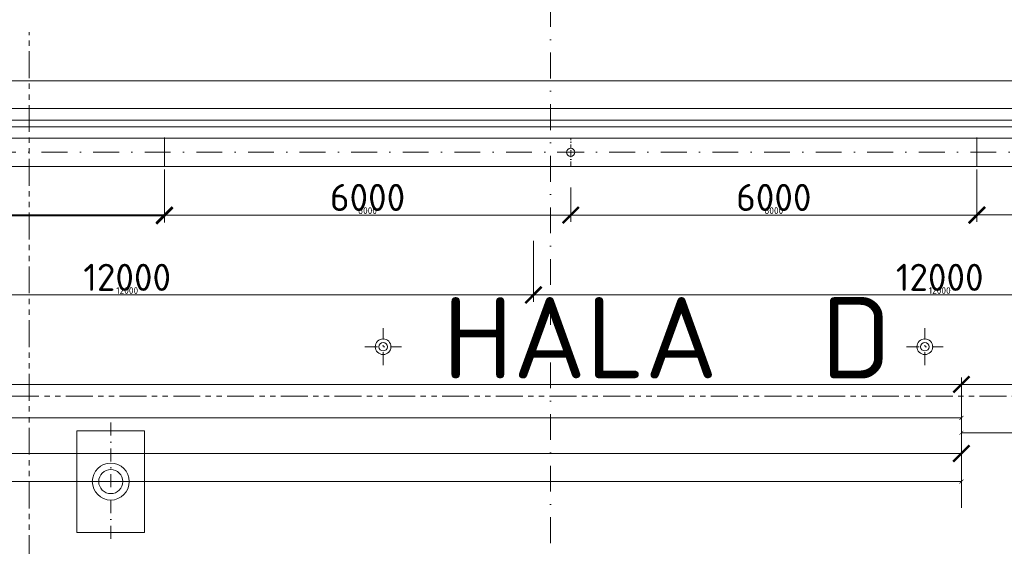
# Model space of a CAD drawing. Header units: millimetres. Extents: x -725694 to 5289369, y -1488057 to 2187451.
# Tile 637 of 656: x 418712 to 433254, y 225485 to 233257. Entities that reach past the tile are written whole.
import ezdxf
from ezdxf import colors
from ezdxf.entities.mleader import LeaderData, LeaderLine
from ezdxf.math import Vec2, Vec3

# ---------------------------------------------------------------- set-up
doc = ezdxf.new("R2010")
doc.units = ezdxf.units.MM
for name, pattern in [('CENTERX2', [101.6, 63.5, -12.7, 12.7, -12.7]), ('DASHDOT', [25.4, 12.7, -6.35, 0, -6.35]), ('PHANTOM2', [31.75, 15.875, -3.175, 3.175, -3.175, 3.175, -3.175])]:
    doc.linetypes.add(name, pattern=pattern)
doc.layers.get('Defpoints').update_dxf_attribs({"color": 8})
for name, color, linetype, lineweight in [('A99_N_koty-200', 5, 'Continuous', 5), ('A99_N_koty-200 @ 200', 5, 'Continuous', 5), ('A99_N_koty-200 @ 50 (2)', 5, 'Continuous', 5), ('A99_N_txt-popis-200', 240, 'Continuous', 5), ('A99_N_txt-popis-50 @ 200', 240, 'Continuous', 9), ('A99_S_kce-demolice', 30, 'Continuous', 20), ('A99_S_kce-pohl', 7, 'Continuous', 5), ('A99_S_osy', 1, 'CENTERX2', 5)]:
    doc.layers.add(name, color=color, linetype=linetype, lineweight=lineweight)
doc.styles.add('A99_kota', font='isocpeur.ttf', dxfattribs={"height": 2})
doc.styles.add('A99_popis', font='isocpeur.ttf')
doc.styles.add('ad_popis 100', font='isocpeur.ttf', dxfattribs={"height": 200})
doc.dimstyles.new('A99_kota_200 new', dxfattribs={"dimscale": 200, "dimtxt": 2, "dimasz": 1.2, "dimexe": 0.5, "dimexo": 1.5, "dimgap": 0.3, "dimtad": 1, "dimdec": 0, "dimzin": 3, "dimdsep": 46, "dimtxsty": 'A99_kota', "dimblk": 'ARCHTICK', "dimcen": 2.5, "dimazin": 2, "dimtfac": 0.75, "dimtdec": 0, "dimtmove": 2, "dimatfit": 0, "dimfxl": 0, "dimtolj": 1, "dimtzin": 0, "dimlwd": 5, "dimlwe": 5, "dimarcsym": 0})

# ---------------------------------------------------------------- blocks, each defined once
blk = doc.blocks.new('_ArchTick')
at = {"color": 0, "linetype": 'ByBlock', "const_width": 0.15}
blk.add_lwpolyline([(-0.5, -0.5), (0.5, 0.5)], dxfattribs=at)
blk = doc.blocks.new('*D4840')
at = {"layer": 'A99_N_koty-200', "color": 0, "linetype": 'Continuous', "lineweight": 5, "transparency": 16777216}
for p, q in [((432620, 227075), (432620, 227975)), ((432620, 227875), (438440, 227875)), ((438440, 227475), (438440, 227975))]:
    blk.add_line(p, q, dxfattribs=at)
at = {"layer": 'Defpoints', "color": 0, "linetype": 'Continuous', "lineweight": 0, "transparency": 16777216}
for p in [(438440, 227875), (438440, 227175), (432620, 225255)]:
    blk.add_point(p, dxfattribs=at)
at = {"layer": 'A99_N_koty-200', "color": 0, "linetype": 'Continuous', "lineweight": 5, "transparency": 16777216, "xscale": 240, "yscale": 240, "zscale": 240, "rotation": 180}
blk.add_blockref('_ArchTick', (432620, 227875), dxfattribs=at)
at = {"layer": 'A99_N_koty-200', "color": 0, "linetype": 'Continuous', "lineweight": 5, "transparency": 16777216, "xscale": 240, "yscale": 240, "zscale": 240}
blk.add_blockref('_ArchTick', (438440, 227875), dxfattribs=at)
at = {"layer": 'A99_N_koty-200', "color": 0, "linetype": 'Continuous', "transparency": 16777216, "insert": (435530, 228135), "char_height": 400, "attachment_point": 5, "style": 'A99_kota'}
blk.add_mtext('\\A1;5820', dxfattribs=at)
blk = doc.blocks.new('*D4841')
at = {"layer": 'A99_N_koty-200', "color": 0, "linetype": 'Continuous', "lineweight": 5, "transparency": 16777216}
for p, q in [((432620, 226960), (432620, 227185)), ((432620, 227160), (438440, 227160)), ((438440, 227160), (438440, 227135))]:
    blk.add_line(p, q, dxfattribs=at)
at = {"layer": 'Defpoints', "color": 0, "linetype": 'Continuous', "lineweight": 0, "transparency": 16777216}
for p in [(438440, 227175), (438440, 227160), (432620, 225255)]:
    blk.add_point(p, dxfattribs=at)
at = {"layer": 'A99_N_koty-200', "color": 0, "linetype": 'Continuous', "lineweight": 5, "transparency": 16777216, "xscale": 60, "yscale": 60, "zscale": 60, "rotation": 180}
blk.add_blockref('_ArchTick', (432620, 227160), dxfattribs=at)
at = {"layer": 'A99_N_koty-200', "color": 0, "linetype": 'Continuous', "lineweight": 5, "transparency": 16777216, "xscale": 60, "yscale": 60, "zscale": 60}
blk.add_blockref('_ArchTick', (438440, 227160), dxfattribs=at)
at = {"layer": 'A99_N_koty-200', "color": 0, "linetype": 'Continuous', "transparency": 16777216, "insert": (435530, 227225), "char_height": 100, "attachment_point": 5, "style": 'A99_kota'}
blk.add_mtext('\\A1;5820', dxfattribs=at)
blk = doc.blocks.new('*D5656')
at = {"layer": 'A99_N_koty-200', "color": 0, "linetype": 'Continuous', "lineweight": 5, "transparency": 16777216}
for p, q in [((414300, 229995), (414300, 229095)), ((426300, 229995), (426300, 229095)), ((414300, 229195), (426300, 229195))]:
    blk.add_line(p, q, dxfattribs=at)
at = {"layer": 'Defpoints', "color": 0, "linetype": 'Continuous', "lineweight": 0, "transparency": 16777216}
for p in [(414300, 231300), (426300, 231300), (426300, 229195)]:
    blk.add_point(p, dxfattribs=at)
at = {"layer": 'A99_N_koty-200', "color": 0, "linetype": 'Continuous', "lineweight": 5, "transparency": 16777216, "xscale": 240, "yscale": 240, "zscale": 240, "rotation": 180}
blk.add_blockref('_ArchTick', (414300, 229195), dxfattribs=at)
at = {"layer": 'A99_N_koty-200', "color": 0, "linetype": 'Continuous', "lineweight": 5, "transparency": 16777216, "xscale": 240, "yscale": 240, "zscale": 240}
blk.add_blockref('_ArchTick', (426300, 229195), dxfattribs=at)
at = {"layer": 'A99_N_koty-200', "color": 0, "linetype": 'Continuous', "transparency": 16777216, "insert": (420300, 229455), "char_height": 400, "attachment_point": 5, "style": 'A99_kota'}
blk.add_mtext('\\A1;12000', dxfattribs=at)
blk = doc.blocks.new('*D5657')
at = {"layer": 'A99_N_koty-200', "color": 0, "linetype": 'Continuous', "lineweight": 5, "transparency": 16777216}
for p, q in [((414300, 229395), (414300, 229170)), ((426300, 229395), (426300, 229170)), ((414300, 229195), (426300, 229195))]:
    blk.add_line(p, q, dxfattribs=at)
at = {"layer": 'Defpoints', "color": 0, "linetype": 'Continuous', "lineweight": 0, "transparency": 16777216}
for p in [(414300, 231300), (426300, 231300), (426300, 229195)]:
    blk.add_point(p, dxfattribs=at)
at = {"layer": 'A99_N_koty-200', "color": 0, "linetype": 'Continuous', "lineweight": 5, "transparency": 16777216, "xscale": 60, "yscale": 60, "zscale": 60, "rotation": 180}
blk.add_blockref('_ArchTick', (414300, 229195), dxfattribs=at)
at = {"layer": 'A99_N_koty-200', "color": 0, "linetype": 'Continuous', "lineweight": 5, "transparency": 16777216, "xscale": 60, "yscale": 60, "zscale": 60}
blk.add_blockref('_ArchTick', (426300, 229195), dxfattribs=at)
at = {"layer": 'A99_N_koty-200', "color": 0, "linetype": 'Continuous', "transparency": 16777216, "insert": (420300, 229260), "char_height": 100, "attachment_point": 5, "style": 'A99_kota'}
blk.add_mtext('\\A1;12000', dxfattribs=at)
blk = doc.blocks.new('*D5659')
at = {"layer": 'A99_N_koty-200', "color": 0, "linetype": 'Continuous', "lineweight": 5, "transparency": 16777216}
for p, q in [((420850, 231044), (420850, 230265)), ((414850, 230800), (414850, 230265)), ((414850, 230365), (420850, 230365))]:
    blk.add_line(p, q, dxfattribs=at)
at = {"layer": 'Defpoints', "color": 0, "linetype": 'Continuous', "lineweight": 0, "transparency": 16777216}
for p in [(420850, 231344), (414850, 231100), (420850, 230365)]:
    blk.add_point(p, dxfattribs=at)
at = {"layer": 'A99_N_koty-200', "color": 0, "linetype": 'Continuous', "lineweight": 5, "transparency": 16777216, "xscale": 240, "yscale": 240, "zscale": 240, "rotation": 180}
blk.add_blockref('_ArchTick', (414850, 230365), dxfattribs=at)
at = {"layer": 'A99_N_koty-200', "color": 0, "linetype": 'Continuous', "lineweight": 5, "transparency": 16777216, "xscale": 240, "yscale": 240, "zscale": 240}
blk.add_blockref('_ArchTick', (420850, 230365), dxfattribs=at)
at = {"layer": 'A99_N_koty-200', "color": 0, "linetype": 'Continuous', "transparency": 16777216, "insert": (417850, 230625), "char_height": 400, "attachment_point": 5, "style": 'A99_kota'}
blk.add_mtext('\\A1;6000', dxfattribs=at)
blk = doc.blocks.new('*D5660')
at = {"layer": 'A99_N_koty-200', "color": 0, "linetype": 'Continuous', "lineweight": 5, "transparency": 16777216}
for p, q in [((414850, 230575), (414850, 230350)), ((420850, 230575), (420850, 230350)), ((414850, 230375), (420850, 230375))]:
    blk.add_line(p, q, dxfattribs=at)
at = {"layer": 'Defpoints', "color": 0, "linetype": 'Continuous', "lineweight": 0, "transparency": 16777216}
for p in [(420850, 231344), (414850, 231100), (420850, 230375)]:
    blk.add_point(p, dxfattribs=at)
at = {"layer": 'A99_N_koty-200', "color": 0, "linetype": 'Continuous', "lineweight": 5, "transparency": 16777216, "xscale": 60, "yscale": 60, "zscale": 60, "rotation": 180}
blk.add_blockref('_ArchTick', (414850, 230375), dxfattribs=at)
at = {"layer": 'A99_N_koty-200', "color": 0, "linetype": 'Continuous', "lineweight": 5, "transparency": 16777216, "xscale": 60, "yscale": 60, "zscale": 60}
blk.add_blockref('_ArchTick', (420850, 230375), dxfattribs=at)
at = {"layer": 'A99_N_koty-200', "color": 0, "linetype": 'Continuous', "transparency": 16777216, "insert": (417850, 230440), "char_height": 100, "attachment_point": 5, "style": 'A99_kota'}
blk.add_mtext('\\A1;6000', dxfattribs=at)
blk = doc.blocks.new('*D5662')
at = {"layer": 'A99_N_koty-200', "color": 0, "linetype": 'Continuous', "lineweight": 5, "transparency": 16777216}
for p, q in [((420850, 231029), (420850, 230274)), ((426850, 230780), (426850, 230274)), ((426850, 230374), (420850, 230374))]:
    blk.add_line(p, q, dxfattribs=at)
at = {"layer": 'Defpoints', "color": 0, "linetype": 'Continuous', "lineweight": 0, "transparency": 16777216}
for p in [(420850, 231329), (426850, 231080), (420850, 230374)]:
    blk.add_point(p, dxfattribs=at)
at = {"layer": 'A99_N_koty-200', "color": 0, "linetype": 'Continuous', "lineweight": 5, "transparency": 16777216, "xscale": 240, "yscale": 240, "zscale": 240, "rotation": 180}
blk.add_blockref('_ArchTick', (420850, 230374), dxfattribs=at)
at = {"layer": 'A99_N_koty-200', "color": 0, "linetype": 'Continuous', "lineweight": 5, "transparency": 16777216, "xscale": 240, "yscale": 240, "zscale": 240}
blk.add_blockref('_ArchTick', (426850, 230374), dxfattribs=at)
at = {"layer": 'A99_N_koty-200', "color": 0, "linetype": 'Continuous', "transparency": 16777216, "insert": (423850, 230634), "char_height": 400, "attachment_point": 5, "style": 'A99_kota'}
blk.add_mtext('\\A1;6000', dxfattribs=at)
blk = doc.blocks.new('*D5663')
at = {"layer": 'A99_N_koty-200', "color": 0, "linetype": 'Continuous', "lineweight": 5, "transparency": 16777216}
for p, q in [((420850, 230574), (420850, 230350)), ((426850, 230574), (426850, 230350)), ((426850, 230374), (420850, 230374))]:
    blk.add_line(p, q, dxfattribs=at)
at = {"layer": 'Defpoints', "color": 0, "linetype": 'Continuous', "lineweight": 0, "transparency": 16777216}
for p in [(420850, 231329), (426850, 231080), (420850, 230374)]:
    blk.add_point(p, dxfattribs=at)
at = {"layer": 'A99_N_koty-200', "color": 0, "linetype": 'Continuous', "lineweight": 5, "transparency": 16777216, "xscale": 60, "yscale": 60, "zscale": 60, "rotation": 180}
blk.add_blockref('_ArchTick', (420850, 230374), dxfattribs=at)
at = {"layer": 'A99_N_koty-200', "color": 0, "linetype": 'Continuous', "lineweight": 5, "transparency": 16777216, "xscale": 60, "yscale": 60, "zscale": 60}
blk.add_blockref('_ArchTick', (426850, 230374), dxfattribs=at)
at = {"layer": 'A99_N_koty-200', "color": 0, "linetype": 'Continuous', "transparency": 16777216, "insert": (423850, 230440), "char_height": 100, "attachment_point": 5, "style": 'A99_kota'}
blk.add_mtext('\\A1;6000', dxfattribs=at)
blk = doc.blocks.new('*D5665')
at = {"layer": 'A99_N_koty-200', "color": 0, "linetype": 'Continuous', "lineweight": 5, "transparency": 16777216}
for p, q in [((426300, 229995), (426300, 229095)), ((438300, 229995), (438300, 229095)), ((426300, 229195), (438300, 229195))]:
    blk.add_line(p, q, dxfattribs=at)
at = {"layer": 'Defpoints', "color": 0, "linetype": 'Continuous', "lineweight": 0, "transparency": 16777216}
for p in [(426300, 231300), (438300, 231300), (438300, 229195)]:
    blk.add_point(p, dxfattribs=at)
at = {"layer": 'A99_N_koty-200', "color": 0, "linetype": 'Continuous', "lineweight": 5, "transparency": 16777216, "xscale": 240, "yscale": 240, "zscale": 240, "rotation": 180}
blk.add_blockref('_ArchTick', (426300, 229195), dxfattribs=at)
at = {"layer": 'A99_N_koty-200', "color": 0, "linetype": 'Continuous', "lineweight": 5, "transparency": 16777216, "xscale": 240, "yscale": 240, "zscale": 240}
blk.add_blockref('_ArchTick', (438300, 229195), dxfattribs=at)
at = {"layer": 'A99_N_koty-200', "color": 0, "linetype": 'Continuous', "transparency": 16777216, "insert": (432300, 229455), "char_height": 400, "attachment_point": 5, "style": 'A99_kota'}
blk.add_mtext('\\A1;12000', dxfattribs=at)
blk = doc.blocks.new('*D5666')
at = {"layer": 'A99_N_koty-200', "color": 0, "linetype": 'Continuous', "lineweight": 5, "transparency": 16777216}
for p, q in [((426300, 229395), (426300, 229170)), ((438300, 229395), (438300, 229170)), ((426300, 229195), (438300, 229195))]:
    blk.add_line(p, q, dxfattribs=at)
at = {"layer": 'Defpoints', "color": 0, "linetype": 'Continuous', "lineweight": 0, "transparency": 16777216}
for p in [(426300, 231300), (438300, 231300), (438300, 229195)]:
    blk.add_point(p, dxfattribs=at)
at = {"layer": 'A99_N_koty-200', "color": 0, "linetype": 'Continuous', "lineweight": 5, "transparency": 16777216, "xscale": 60, "yscale": 60, "zscale": 60, "rotation": 180}
blk.add_blockref('_ArchTick', (426300, 229195), dxfattribs=at)
at = {"layer": 'A99_N_koty-200', "color": 0, "linetype": 'Continuous', "lineweight": 5, "transparency": 16777216, "xscale": 60, "yscale": 60, "zscale": 60}
blk.add_blockref('_ArchTick', (438300, 229195), dxfattribs=at)
at = {"layer": 'A99_N_koty-200', "color": 0, "linetype": 'Continuous', "transparency": 16777216, "insert": (432300, 229260), "char_height": 100, "attachment_point": 5, "style": 'A99_kota'}
blk.add_mtext('\\A1;12000', dxfattribs=at)
blk = doc.blocks.new('*D5668')
at = {"layer": 'A99_N_koty-200', "color": 0, "linetype": 'Continuous', "lineweight": 5, "transparency": 16777216}
for p, q in [((432850, 231044), (432850, 230274)), ((426850, 230780), (426850, 230274)), ((426850, 230374), (432850, 230374))]:
    blk.add_line(p, q, dxfattribs=at)
at = {"layer": 'Defpoints', "color": 0, "linetype": 'Continuous', "lineweight": 0, "transparency": 16777216}
for p in [(432850, 231344), (426850, 231080), (432850, 230374)]:
    blk.add_point(p, dxfattribs=at)
at = {"layer": 'A99_N_koty-200', "color": 0, "linetype": 'Continuous', "lineweight": 5, "transparency": 16777216, "xscale": 240, "yscale": 240, "zscale": 240, "rotation": 180}
blk.add_blockref('_ArchTick', (426850, 230374), dxfattribs=at)
at = {"layer": 'A99_N_koty-200', "color": 0, "linetype": 'Continuous', "lineweight": 5, "transparency": 16777216, "xscale": 240, "yscale": 240, "zscale": 240}
blk.add_blockref('_ArchTick', (432850, 230374), dxfattribs=at)
at = {"layer": 'A99_N_koty-200', "color": 0, "linetype": 'Continuous', "transparency": 16777216, "insert": (429850, 230634), "char_height": 400, "attachment_point": 5, "style": 'A99_kota'}
blk.add_mtext('\\A1;6000', dxfattribs=at)
blk = doc.blocks.new('*D5669')
at = {"layer": 'A99_N_koty-200', "color": 0, "linetype": 'Continuous', "lineweight": 5, "transparency": 16777216}
for p, q in [((426850, 230574), (426850, 230350)), ((432850, 230574), (432850, 230350)), ((426850, 230374), (432850, 230374))]:
    blk.add_line(p, q, dxfattribs=at)
at = {"layer": 'Defpoints', "color": 0, "linetype": 'Continuous', "lineweight": 0, "transparency": 16777216}
for p in [(432850, 231344), (426850, 231080), (432850, 230374)]:
    blk.add_point(p, dxfattribs=at)
at = {"layer": 'A99_N_koty-200', "color": 0, "linetype": 'Continuous', "lineweight": 5, "transparency": 16777216, "xscale": 60, "yscale": 60, "zscale": 60, "rotation": 180}
blk.add_blockref('_ArchTick', (426850, 230374), dxfattribs=at)
at = {"layer": 'A99_N_koty-200', "color": 0, "linetype": 'Continuous', "lineweight": 5, "transparency": 16777216, "xscale": 60, "yscale": 60, "zscale": 60}
blk.add_blockref('_ArchTick', (432850, 230374), dxfattribs=at)
at = {"layer": 'A99_N_koty-200', "color": 0, "linetype": 'Continuous', "transparency": 16777216, "insert": (429850, 230440), "char_height": 100, "attachment_point": 5, "style": 'A99_kota'}
blk.add_mtext('\\A1;6000', dxfattribs=at)
blk = doc.blocks.new('*D5671')
at = {"layer": 'A99_N_koty-200', "color": 0, "linetype": 'Continuous', "lineweight": 5, "transparency": 16777216}
for p, q in [((432850, 231029), (432850, 230275)), ((438250, 231000), (438250, 230275)), ((438250, 230375), (432850, 230375))]:
    blk.add_line(p, q, dxfattribs=at)
at = {"layer": 'Defpoints', "color": 0, "linetype": 'Continuous', "lineweight": 0, "transparency": 16777216}
for p in [(432850, 231329), (438250, 231300), (432850, 230375)]:
    blk.add_point(p, dxfattribs=at)
at = {"layer": 'A99_N_koty-200', "color": 0, "linetype": 'Continuous', "lineweight": 5, "transparency": 16777216, "xscale": 240, "yscale": 240, "zscale": 240, "rotation": 180}
blk.add_blockref('_ArchTick', (432850, 230375), dxfattribs=at)
at = {"layer": 'A99_N_koty-200', "color": 0, "linetype": 'Continuous', "lineweight": 5, "transparency": 16777216, "xscale": 240, "yscale": 240, "zscale": 240}
blk.add_blockref('_ArchTick', (438250, 230375), dxfattribs=at)
at = {"layer": 'A99_N_koty-200', "color": 0, "linetype": 'Continuous', "transparency": 16777216, "insert": (435550, 230635), "char_height": 400, "attachment_point": 5, "style": 'A99_kota'}
blk.add_mtext('\\A1;5400', dxfattribs=at)
blk = doc.blocks.new('*D5672')
at = {"layer": 'A99_N_koty-200', "color": 0, "linetype": 'Continuous', "lineweight": 5, "transparency": 16777216}
for p, q in [((432850, 230575), (432850, 230350)), ((438250, 230575), (438250, 230350)), ((438250, 230375), (432850, 230375))]:
    blk.add_line(p, q, dxfattribs=at)
at = {"layer": 'Defpoints', "color": 0, "linetype": 'Continuous', "lineweight": 0, "transparency": 16777216}
for p in [(432850, 231329), (438250, 231300), (432850, 230375)]:
    blk.add_point(p, dxfattribs=at)
at = {"layer": 'A99_N_koty-200', "color": 0, "linetype": 'Continuous', "lineweight": 5, "transparency": 16777216, "xscale": 60, "yscale": 60, "zscale": 60, "rotation": 180}
blk.add_blockref('_ArchTick', (432850, 230375), dxfattribs=at)
at = {"layer": 'A99_N_koty-200', "color": 0, "linetype": 'Continuous', "lineweight": 5, "transparency": 16777216, "xscale": 60, "yscale": 60, "zscale": 60}
blk.add_blockref('_ArchTick', (438250, 230375), dxfattribs=at)
at = {"layer": 'A99_N_koty-200', "color": 0, "linetype": 'Continuous', "transparency": 16777216, "insert": (435550, 230440), "char_height": 100, "attachment_point": 5, "style": 'A99_kota'}
blk.add_mtext('\\A1;5400', dxfattribs=at)
blk = doc.blocks.new('*D5785')
at = {"layer": 'A99_N_koty-200', "color": 0, "linetype": 'Continuous', "lineweight": 5, "transparency": 16777216}
for p, q in [((378275, 226055), (378275, 226955)), ((378275, 226855), (388300, 226855)), ((432620, 226855), (398860, 226855)), ((432620, 226055), (432620, 226955))]:
    blk.add_line(p, q, dxfattribs=at)
at = {"layer": 'Defpoints', "color": 0, "linetype": 'Continuous', "lineweight": 0, "transparency": 16777216}
for p in [(432620, 226855), (378275, 225250), (432620, 225250)]:
    blk.add_point(p, dxfattribs=at)
at = {"layer": 'A99_N_koty-200', "color": 0, "linetype": 'Continuous', "lineweight": 5, "transparency": 16777216, "xscale": 240, "yscale": 240, "zscale": 240, "rotation": 180}
blk.add_blockref('_ArchTick', (378275, 226855), dxfattribs=at)
at = {"layer": 'A99_N_koty-200', "color": 0, "linetype": 'Continuous', "lineweight": 5, "transparency": 16777216, "xscale": 240, "yscale": 240, "zscale": 240}
blk.add_blockref('_ArchTick', (432620, 226855), dxfattribs=at)
at = {"layer": 'A99_N_koty-200', "color": 0, "linetype": 'Continuous', "transparency": 16777216, "insert": (393580, 226780), "char_height": 400, "attachment_point": 5, "style": 'A99_kota'}
blk.add_mtext('\\A1;stávající světlík s výplní z polykabronátu', dxfattribs=at)
blk = doc.blocks.new('*D5786')
at = {"layer": 'A99_N_koty-200', "color": 0, "linetype": 'Continuous', "lineweight": 5, "transparency": 16777216}
for p, q in [((378275, 226240), (378275, 226465)), ((378275, 226440), (432620, 226440)), ((432620, 226240), (432620, 226465))]:
    blk.add_line(p, q, dxfattribs=at)
at = {"layer": 'Defpoints', "color": 0, "linetype": 'Continuous', "lineweight": 0, "transparency": 16777216}
for p in [(432620, 226440), (378275, 225250), (432620, 225250)]:
    blk.add_point(p, dxfattribs=at)
at = {"layer": 'A99_N_koty-200', "color": 0, "linetype": 'Continuous', "lineweight": 5, "transparency": 16777216, "xscale": 60, "yscale": 60, "zscale": 60, "rotation": 180}
blk.add_blockref('_ArchTick', (378275, 226440), dxfattribs=at)
at = {"layer": 'A99_N_koty-200', "color": 0, "linetype": 'Continuous', "lineweight": 5, "transparency": 16777216, "xscale": 60, "yscale": 60, "zscale": 60}
blk.add_blockref('_ArchTick', (432620, 226440), dxfattribs=at)
at = {"layer": 'A99_N_koty-200', "color": 0, "linetype": 'Continuous', "transparency": 16777216, "insert": (405447.5, 226525), "char_height": 100, "attachment_point": 5, "style": 'A99_kota'}
blk.add_mtext('\\A1;stávající světlík s výplní z polykabronátu', dxfattribs=at)
blk = doc.blocks.new('*D5797')
at = {"layer": 'A99_N_koty-200', "color": 0, "linetype": 'Continuous', "lineweight": 5, "transparency": 16777216}
for p, q in [((378550, 227075), (378550, 227975)), ((432620, 227875), (378550, 227875)), ((432620, 227075), (432620, 227975))]:
    blk.add_line(p, q, dxfattribs=at)
at = {"layer": 'Defpoints', "color": 0, "linetype": 'Continuous', "lineweight": 0, "transparency": 16777216}
for p in [(378550, 227875), (378550, 225255), (432620, 225255)]:
    blk.add_point(p, dxfattribs=at)
at = {"layer": 'A99_N_koty-200', "color": 0, "linetype": 'Continuous', "lineweight": 5, "transparency": 16777216, "xscale": 240, "yscale": 240, "zscale": 240, "rotation": 180}
blk.add_blockref('_ArchTick', (378550, 227875), dxfattribs=at)
at = {"layer": 'A99_N_koty-200', "color": 0, "linetype": 'Continuous', "lineweight": 5, "transparency": 16777216, "xscale": 240, "yscale": 240, "zscale": 240}
blk.add_blockref('_ArchTick', (432620, 227875), dxfattribs=at)
at = {"layer": 'A99_N_koty-200', "color": 0, "linetype": 'Continuous', "transparency": 16777216, "insert": (396240, 228299), "char_height": 400, "attachment_point": 5, "style": 'A99_kota'}
blk.add_mtext('\\A1;54070', dxfattribs=at)
blk = doc.blocks.new('*D5798')
at = {"layer": 'A99_N_koty-200', "color": 0, "linetype": 'Continuous', "lineweight": 5, "transparency": 16777216}
for p, q in [((378550, 227180), (378550, 227405)), ((432620, 227380), (378550, 227380)), ((432620, 227180), (432620, 227405))]:
    blk.add_line(p, q, dxfattribs=at)
at = {"layer": 'Defpoints', "color": 0, "linetype": 'Continuous', "lineweight": 0, "transparency": 16777216}
for p in [(378550, 227380), (378550, 225255), (432620, 225255)]:
    blk.add_point(p, dxfattribs=at)
at = {"layer": 'A99_N_koty-200', "color": 0, "linetype": 'Continuous', "lineweight": 5, "transparency": 16777216, "xscale": 60, "yscale": 60, "zscale": 60, "rotation": 180}
blk.add_blockref('_ArchTick', (378550, 227380), dxfattribs=at)
at = {"layer": 'A99_N_koty-200', "color": 0, "linetype": 'Continuous', "lineweight": 5, "transparency": 16777216, "xscale": 60, "yscale": 60, "zscale": 60}
blk.add_blockref('_ArchTick', (432620, 227380), dxfattribs=at)
at = {"layer": 'A99_N_koty-200', "color": 0, "linetype": 'Continuous', "transparency": 16777216, "insert": (405585, 227445), "char_height": 100, "attachment_point": 5, "style": 'A99_kota'}
blk.add_mtext('\\A1;54070', dxfattribs=at)
blk = doc.blocks.new('*U6116')
at = {"layer": 'A99_N_koty-200 @ 200', "linetype": 'Continuous'}
dim = blk.add_linear_dim(base=(438440, 227874.7), p1=(432620, 225255), p2=(438440, 227175), dimstyle='A99_kota_200 new', override={"dimscale": 200, "dimtix": 1, "dimtofl": 1, "dimtmove": 2, "dimatfit": 0}, dxfattribs=at)
dim.commit()
dim.dimension.update_dxf_attribs({"geometry": '*D4840', "text_midpoint": (435530, 228134.7)})
at = {"layer": 'A99_N_koty-200 @ 50 (2)', "linetype": 'Continuous'}
dim = blk.add_linear_dim(base=(438440, 227160), p1=(432620, 225255), p2=(438440, 227175), dimstyle='A99_kota_200 new', override={"dimscale": 50, "dimtix": 1, "dimtofl": 1, "dimtmove": 2, "dimatfit": 0}, dxfattribs=at)
dim.commit()
dim.dimension.update_dxf_attribs({"geometry": '*D4841', "text_midpoint": (435530, 227225)})
blk = doc.blocks.new('*U6383')
at = {"layer": 'A99_N_koty-200 @ 200', "linetype": 'Continuous'}
dim = blk.add_linear_dim(base=(426300, 229195), p1=(414300, 231300), p2=(426300, 231300), dimstyle='A99_kota_200 new', override={"dimscale": 200, "dimtix": 1, "dimtofl": 1, "dimtmove": 2, "dimatfit": 0}, dxfattribs=at)
dim.commit()
dim.dimension.update_dxf_attribs({"geometry": '*D5656', "text_midpoint": (420300, 229455)})
at = {"layer": 'A99_N_koty-200 @ 50 (2)', "linetype": 'Continuous'}
dim = blk.add_linear_dim(base=(426300, 229195), p1=(414300, 231300), p2=(426300, 231300), dimstyle='A99_kota_200 new', override={"dimscale": 50, "dimtix": 1, "dimtofl": 1, "dimtmove": 2, "dimatfit": 0}, dxfattribs=at)
dim.commit()
dim.dimension.update_dxf_attribs({"geometry": '*D5657', "text_midpoint": (420300, 229260)})
blk = doc.blocks.new('*U6384')
at = {"layer": 'A99_N_koty-200 @ 200', "linetype": 'Continuous'}
dim = blk.add_linear_dim(base=(420850, 230365), p1=(414850, 231100), p2=(420850, 231343.8), dimstyle='A99_kota_200 new', override={"dimscale": 200, "dimtix": 1, "dimtofl": 1, "dimtmove": 2, "dimatfit": 0}, dxfattribs=at)
dim.commit()
dim.dimension.update_dxf_attribs({"geometry": '*D5659', "text_midpoint": (417850, 230625)})
at = {"layer": 'A99_N_koty-200 @ 50 (2)', "linetype": 'Continuous'}
dim = blk.add_linear_dim(base=(420850, 230374.5), p1=(414850, 231100), p2=(420850, 231343.8), dimstyle='A99_kota_200 new', override={"dimscale": 50, "dimtix": 1, "dimtofl": 1, "dimtmove": 2, "dimatfit": 0}, dxfattribs=at)
dim.commit()
dim.dimension.update_dxf_attribs({"geometry": '*D5660', "text_midpoint": (417850, 230439.5)})
blk = doc.blocks.new('*U6385')
at = {"layer": 'A99_N_koty-200 @ 200', "linetype": 'Continuous'}
dim = blk.add_linear_dim(base=(420850, 230374.5), p1=(426850, 231080), p2=(420850, 231329.1), angle=180, dimstyle='A99_kota_200 new', override={"dimscale": 200, "dimtix": 1, "dimtofl": 1, "dimtmove": 2, "dimatfit": 0}, dxfattribs=at)
dim.commit()
dim.dimension.update_dxf_attribs({"geometry": '*D5662', "text_midpoint": (423850, 230634.5)})
at = {"layer": 'A99_N_koty-200 @ 50 (2)', "linetype": 'Continuous'}
dim = blk.add_linear_dim(base=(420850, 230374.5), p1=(426850, 231080), p2=(420850, 231329.1), angle=180, dimstyle='A99_kota_200 new', override={"dimscale": 50, "dimtix": 1, "dimtofl": 1, "dimtmove": 2, "dimatfit": 0}, dxfattribs=at)
dim.commit()
dim.dimension.update_dxf_attribs({"geometry": '*D5663', "text_midpoint": (423850, 230439.5)})
blk = doc.blocks.new('*U6386')
at = {"layer": 'A99_N_koty-200 @ 200', "linetype": 'Continuous'}
dim = blk.add_linear_dim(base=(438300, 229195), p1=(426300, 231300), p2=(438300, 231300), dimstyle='A99_kota_200 new', override={"dimscale": 200, "dimtix": 1, "dimtofl": 1, "dimtmove": 2, "dimatfit": 0}, dxfattribs=at)
dim.commit()
dim.dimension.update_dxf_attribs({"geometry": '*D5665', "text_midpoint": (432300, 229455)})
at = {"layer": 'A99_N_koty-200 @ 50 (2)', "linetype": 'Continuous'}
dim = blk.add_linear_dim(base=(438300, 229195), p1=(426300, 231300), p2=(438300, 231300), dimstyle='A99_kota_200 new', override={"dimscale": 50, "dimtix": 1, "dimtofl": 1, "dimtmove": 2, "dimatfit": 0}, dxfattribs=at)
dim.commit()
dim.dimension.update_dxf_attribs({"geometry": '*D5666', "text_midpoint": (432300, 229260)})
blk = doc.blocks.new('*U6387')
at = {"layer": 'A99_N_koty-200 @ 200', "linetype": 'Continuous'}
dim = blk.add_linear_dim(base=(432850, 230374.5), p1=(426850, 231080), p2=(432850, 231343.8), dimstyle='A99_kota_200 new', override={"dimscale": 200, "dimtix": 1, "dimtofl": 1, "dimtmove": 2, "dimatfit": 0}, dxfattribs=at)
dim.commit()
dim.dimension.update_dxf_attribs({"geometry": '*D5668', "text_midpoint": (429850, 230634.5)})
at = {"layer": 'A99_N_koty-200 @ 50 (2)', "linetype": 'Continuous'}
dim = blk.add_linear_dim(base=(432850, 230374.5), p1=(426850, 231080), p2=(432850, 231343.8), dimstyle='A99_kota_200 new', override={"dimscale": 50, "dimtix": 1, "dimtofl": 1, "dimtmove": 2, "dimatfit": 0}, dxfattribs=at)
dim.commit()
dim.dimension.update_dxf_attribs({"geometry": '*D5669', "text_midpoint": (429850, 230439.5)})
blk = doc.blocks.new('*U6388')
at = {"layer": 'A99_N_koty-200 @ 200', "linetype": 'Continuous'}
dim = blk.add_linear_dim(base=(432850, 230374.5), p1=(438250, 231300), p2=(432850, 231329.1), angle=180, dimstyle='A99_kota_200 new', override={"dimscale": 200, "dimtix": 1, "dimtofl": 1, "dimtmove": 2, "dimatfit": 0}, dxfattribs=at)
dim.commit()
dim.dimension.update_dxf_attribs({"geometry": '*D5671', "text_midpoint": (435550, 230634.5)})
at = {"layer": 'A99_N_koty-200 @ 50 (2)', "linetype": 'Continuous'}
dim = blk.add_linear_dim(base=(432850, 230374.5), p1=(438250, 231300), p2=(432850, 231329.1), angle=180, dimstyle='A99_kota_200 new', override={"dimscale": 50, "dimtix": 1, "dimtofl": 1, "dimtmove": 2, "dimatfit": 0}, dxfattribs=at)
dim.commit()
dim.dimension.update_dxf_attribs({"geometry": '*D5672', "text_midpoint": (435550, 230439.5)})
blk = doc.blocks.new('*U6437')
at = {"layer": 'A99_N_koty-200 @ 200', "linetype": 'Continuous'}
dim = blk.add_linear_dim(base=(432620, 226855.3), p1=(378275, 225250), p2=(432620, 225250), text='stávající světlík s výplní z polykabronátu', dimstyle='A99_kota_200 new', override={"dimscale": 200, "dimtix": 1, "dimtofl": 1, "dimtmove": 2, "dimatfit": 0}, dxfattribs=at)
dim.commit()
dim.dimension.update_dxf_attribs({"geometry": '*D5785', "text_midpoint": (393580, 226780), "dimtype": 128})
at = {"layer": 'A99_N_koty-200 @ 50 (2)', "linetype": 'Continuous'}
dim = blk.add_linear_dim(base=(432620, 226440), p1=(378275, 225250), p2=(432620, 225250), text='stávající světlík s výplní z polykabronátu', dimstyle='A99_kota_200 new', override={"dimscale": 50, "dimtix": 1, "dimtofl": 1, "dimtmove": 2, "dimatfit": 0}, dxfattribs=at)
dim.commit()
dim.dimension.update_dxf_attribs({"geometry": '*D5786', "text_midpoint": (405447.5, 226525)})
blk = doc.blocks.new('*U6441')
at = {"layer": 'A99_N_koty-200 @ 200', "linetype": 'Continuous'}
dim = blk.add_linear_dim(base=(378550, 227874.7), p1=(432620, 225255), p2=(378550, 225255), angle=180, dimstyle='A99_kota_200 new', override={"dimscale": 200, "dimtix": 1, "dimtofl": 1, "dimtmove": 2, "dimatfit": 0}, dxfattribs=at)
dim.commit()
dim.dimension.update_dxf_attribs({"geometry": '*D5797', "text_midpoint": (396239.5, 228299.3), "dimtype": 128})
at = {"layer": 'A99_N_koty-200 @ 50 (2)', "linetype": 'Continuous'}
dim = blk.add_linear_dim(base=(378550, 227380), p1=(432620, 225255), p2=(378550, 225255), angle=180, dimstyle='A99_kota_200 new', override={"dimscale": 50, "dimtix": 1, "dimtofl": 1, "dimtmove": 2, "dimatfit": 0}, dxfattribs=at)
dim.commit()
dim.dimension.update_dxf_attribs({"geometry": '*D5798', "text_midpoint": (405585, 227445)})

msp = doc.modelspace()

# ---------------------------------------------------------------- linework, layer by layer
at = {"layer": 'A99_S_kce-demolice', "linetype": 'PHANTOM2', "lineweight": 9, "ltscale": 25}
msp.add_lwpolyline([(305888.2, 227700), (438385, 227700)], dxfattribs=at)
at = {"layer": 'A99_S_kce-demolice', "linetype": 'DASHDOT', "lineweight": 5, "ltscale": 15}
for points in [[(420057.5, 227310), (420057.5, 225570)], [(419443.8, 226440), (420671.2, 226440)]]:
    msp.add_lwpolyline(points, dxfattribs=at)
at = {"layer": 'A99_S_kce-demolice', "linetype": 'Continuous', "lineweight": 5, "ltscale": 0.5}
msp.add_lwpolyline([(420557.5, 227190), (419557.5, 227190), (419557.5, 225690), (420557.5, 225690)], close=True, dxfattribs=at)
for radius in [272.5, 177.5]:
    msp.add_circle((420057.5, 226440), radius, dxfattribs=at)
at = {"layer": 'A99_S_kce-pohl', "linetype": 'Continuous', "ltscale": 25}
for p, q in [((306000, 232355.1), (438440, 232355.1)), ((306000, 231945.1), (438440, 231945.1))]:
    msp.add_line(p, q, dxfattribs=at)
for points in [[(305750, 231775), (438550, 231775), (438550, 231675), (305750, 231675)], [(438440, 231090), (438440, 231510), (306000, 231510), (306000, 231090)]]:
    msp.add_lwpolyline(points, close=True, dxfattribs=at)
for points in [[(420850, 231099.5), (420850, 231519.5)], [(432850, 231099.5), (432850, 231519.5)]]:
    msp.add_lwpolyline(points, dxfattribs=at)
at = {"layer": 'A99_S_kce-pohl', "linetype": 'DASHDOT', "lineweight": 5, "ltscale": 5}
for points in [[(426850, 231100), (426850, 231500)], [(426650, 231300), (427050, 231300)]]:
    msp.add_lwpolyline(points, dxfattribs=at)
at = {"layer": 'A99_S_kce-pohl', "linetype": 'Continuous'}
msp.add_circle((426850, 231300), 60, dxfattribs=at)
at = {"layer": 'A99_S_osy', "linetype": 'DASHDOT', "lineweight": 5, "ltscale": 30}
for points in [[(426550, 250300), (426550, 174390)], [(452950, 231300), (304375, 231300)]]:
    msp.add_lwpolyline(points, dxfattribs=at)

# ---------------------------------------------------------------- block references
at = {"layer": 'A99_N_koty-200', "color": 3, "linetype": 'Continuous', "lineweight": 0}
for name in ['*U6383', '*U6384', '*U6385', '*U6386', '*U6387', '*U6388', '*U6116']:
    msp.add_blockref(name, (0, 0), dxfattribs=at)

# ---------------------------------------------------------------- texts
at = {"layer": 'A99_N_txt-popis-200', "lineweight": 9, "ltscale": 5, "style": 'ad_popis 100'}
msp.add_text('HALA  D', height=1200, dxfattribs=at).set_placement((424959.7, 227963.8))

# ---------------------------------------------------------------- next in the draw order: leaders
at = {"layer": 'A99_N_txt-popis-50 @ 200', "lineweight": 9}
ml = msp.add_multileader_mtext('Standard', dxfattribs=at)
ml.set_content('\\A1;{\\C256;dilatace objektu}', color=1, style='A99_popis')
ml.set_leader_properties(color=256, linetype='ByLayer', lineweight=-1)
ml.build(insert=Vec2(0, 0))
ml.multileader.update_dxf_attribs({"dogleg_length": 3.23, "arrow_head_size": 200, "scale": 200})
ctx = ml.context
ctx.base_point, ctx.scale, ctx.char_height, ctx.arrow_head_size, ctx.landing_gap_size, ctx.plane_origin = Vec3(380397.5, 228493.2), 200, 400, 200, 250, Vec3(386367.5, 223997.2)
notes = []
notes.append((ctx, [(0, (1, 1, 0), (379752.5, 228493.2), (1, 0), 645, [(0, [(378277.5, 228493.2)], 0, [])])]))
ctx.mtext.insert, ctx.mtext.width, ctx.mtext.flow_direction = Vec3(380647.5, 228753.2), 3964.392, 5
ctx.mtext.has_bg_fill, ctx.mtext.bg_color, ctx.mtext.bg_scale_factor, ctx.mtext.bg_transparency, ctx.mtext.use_window_bg_color = 1, -1073741824, 1, 0, 1
for ctx, leaders in notes:
    for number, flags, end, landing, length, lines in leaders:
        leader = LeaderData()
        leader.index, (leader.has_last_leader_line, leader.has_dogleg_vector, leader.attachment_direction) = number, flags
        leader.last_leader_point, leader.dogleg_vector, leader.dogleg_length = Vec3(end), Vec3(landing), length
        for number, points, colour, breaks in lines:
            line = LeaderLine()
            line.index, line.vertices, line.color, line.breaks = number, Vec3.list(points), colors.encode_raw_color(colour), breaks
            leader.lines.append(line)
        ctx.leaders.append(leader)

# ---------------------------------------------------------------- next in the draw order: linework, layer by layer
at = {"layer": 'A99_S_kce-demolice', "linetype": 'PHANTOM2', "lineweight": 9, "ltscale": 25}
msp.add_lwpolyline([(418850, 225250), (418850, 233072.5)], dxfattribs=at)
at = {"layer": 'A99_S_kce-demolice', "linetype": 'DASHDOT', "lineweight": 5, "ltscale": 15}
for points in [[(424080, 228157.7), (424080, 228702.7)], [(432080, 228157.7), (432080, 228702.7)], [(423807.5, 228430.2), (424352.5, 228430.2)], [(431807.5, 228430.2), (432352.5, 228430.2)]]:
    msp.add_lwpolyline(points, dxfattribs=at)
at = {"layer": 'A99_S_kce-demolice', "linetype": 'Continuous', "lineweight": 5, "ltscale": 0.5}
for centre, radius in [((424080, 228430.2), 116), ((424080, 228430.2), 62.5), ((432080, 228430.2), 116), ((432080, 228430.2), 62.5)]:
    msp.add_circle(centre, radius, dxfattribs=at)

# ---------------------------------------------------------------- next in the draw order: block references
at = {"layer": 'A99_N_koty-200', "color": 3, "linetype": 'Continuous', "lineweight": 0}
for name in ['*U6437', '*U6441']:
    msp.add_blockref(name, (0, 0), dxfattribs=at)

doc.saveas('drawing.dxf')
